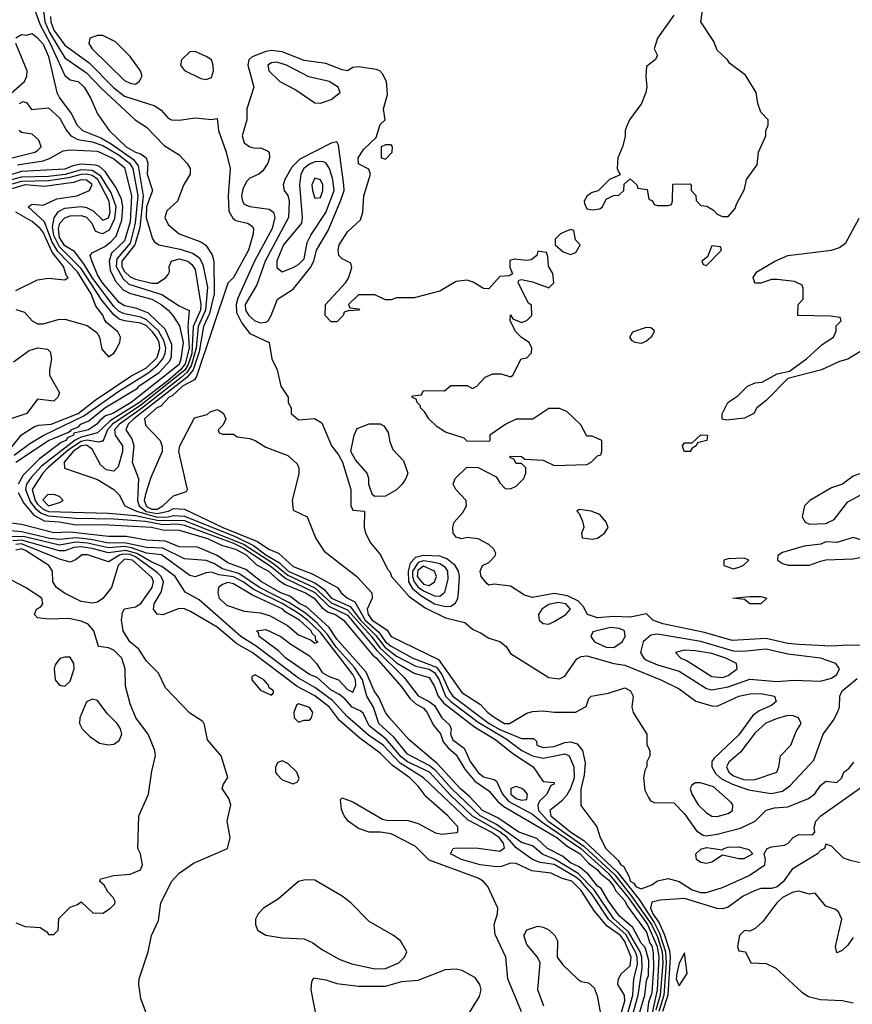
# Model space of a CAD drawing. Header units: inches. Extents: x 2380053 to 2584298, y 380219 to 546618.
# Tile 493 of 656: x 2492884 to 2495947, y 480997 to 484618. Entities that reach past the tile are written whole.
import ezdxf

# ---------------------------------------------------------------- set-up
doc = ezdxf.new("R2010")
doc.units = ezdxf.units.IN
doc.header["$MEASUREMENT"] = 0
doc.layers.add('C4498', color=7, linetype='Continuous')

msp = doc.modelspace()

# ---------------------------------------------------------------- linework, layer by layer
at = {"layer": 'C4498', "color": 2}
for points, elevation in [([(2492931.9, 484671.9), (2492958.8, 484598.8), (2492996.6, 484530), (2493050, 484412.4), (2493070, 484397.1), (2493098.8, 484390), (2493121.6, 484370), (2493144.9, 484330), (2493170, 484271.3), (2493213, 484210), (2493276, 484150), (2493310, 484130.3), (2493330, 484124.9), (2493349.2, 484109.2), (2493355.3, 484090), (2493353.4, 484050), (2493372.2, 483990), (2493350.2, 483930), (2493348.7, 483888.7), (2493372.1, 483812.1), (2493380.3, 483800.3), (2493396, 483790), (2493474.4, 483774.4), (2493519.1, 483759.1), (2493543.6, 483743.6), (2493557.6, 483717.6), (2493574.5, 483634.5), (2493567.4, 483550), (2493540.3, 483490), (2493533.5, 483410), (2493514.6, 483345.4), (2493499.2, 483320.8), (2493477.6, 483302.4), (2493332.5, 483187.5), (2493250.9, 483130), (2493232.7, 483110), (2493234.9, 483090), (2493261.8, 483050), (2493262.6, 483030), (2493246.6, 482973.4), (2493230, 482957), (2493202, 482962), (2493180.9, 482980.9), (2493150, 483038.3), (2493130, 483052.7), (2493110, 483050.3), (2493080.5, 483030), (2493048.1, 482990), (2493048.3, 482968.3), (2493170, 482927.3), (2493230.5, 482890.5), (2493250, 482871), (2493270.8, 482830), (2493313.4, 482810), (2493390, 482788.6), (2493430, 482789.4), (2493450, 482794.3), (2493490, 482792.3), (2493676.7, 482716.7), (2493744.3, 482684.3), (2493789.5, 482650), (2493840.2, 482620.2), (2493871, 482590), (2493970, 482546.5), (2494003, 482523), (2494031.1, 482490), (2494099.9, 482459.9), (2494137.8, 482410), (2494193.6, 482353.6), (2494226.6, 482310), (2494270, 482277.4), (2494340.9, 482240.9), (2494390, 482229.5), (2494410, 482217.2), (2494427.2, 482190), (2494450.7, 482130), (2494470.1, 482110), (2494570, 482034.6), (2494673.1, 481973.1), (2494731.5, 481930), (2494770, 481910.2), (2494810, 481901.5), (2494890, 481917.4), (2494904.9, 481910), (2494922.6, 481870), (2494923.2, 481830), (2494910.1, 481789.9), (2494895.7, 481764.3), (2494876.7, 481743.3), (2494834.6, 481710), (2494838.2, 481690), (2494911.2, 481630), (2494959.5, 481599.5), (2495083.3, 481483.3), (2495162.5, 481382.5), (2495217.6, 481297.6), (2495238, 481258), (2495260.2, 481190), (2495261.8, 481150), (2495253.8, 481030), (2495235.5, 480970)], 14), ([(2492971, 484650), (2492976.4, 484610), (2492993.6, 484570), (2493050, 484477.3), (2493130, 484422.4), (2493184.9, 484364.9), (2493308.9, 484248.9), (2493350, 484222), (2493415.5, 484155.5), (2493470, 484121), (2493498.8, 484090), (2493510.8, 484070), (2493510.6, 484049.4), (2493488.1, 484011.9), (2493464, 483950), (2493424.7, 483915.3), (2493418, 483890), (2493430, 483864.9), (2493470, 483830.8), (2493550, 483800.5), (2493568.8, 483788.8), (2493592.5, 483752.5), (2493598.3, 483730), (2493599.5, 483610), (2493582.2, 483537.8), (2493560.1, 483490), (2493544.2, 483395.8), (2493521.9, 483330), (2493498.3, 483301.7), (2493304.1, 483150), (2493282.6, 483130), (2493274.9, 483110), (2493296.5, 483076.5), (2493304.4, 483050), (2493298, 482990), (2493320.9, 482930), (2493317.9, 482850), (2493323.2, 482830), (2493349.2, 482809.2), (2493390, 482801.4), (2493431.5, 482810), (2493450, 482820.2), (2493490, 482818.2), (2493631.4, 482750), (2493758.8, 482698.8), (2493800.4, 482670), (2493836.1, 482656.1), (2493890, 482607.3), (2493959.8, 482579.8), (2494053.4, 482530), (2494066, 482510), (2494090.4, 482490), (2494117, 482477), (2494155.2, 482410), (2494205.3, 482365.3), (2494230, 482329.5), (2494250, 482313.6), (2494330.3, 482270), (2494416.7, 482236.7), (2494437.5, 482210), (2494463.6, 482150), (2494476.8, 482130), (2494611.2, 482030), (2494650, 482007.1), (2494730, 481974), (2494774, 481974), (2494784.7, 481964.7), (2494786, 481950), (2494810, 481941.3), (2494850, 481945.2), (2494890, 481960.2), (2494910, 481961.8), (2494934.3, 481954.3), (2494954.9, 481930), (2494964.6, 481884.6), (2494961, 481839), (2494947.8, 481787.7), (2494948.1, 481728.1), (2495006.8, 481650), (2495018.8, 481610), (2495040.7, 481570), (2495085.8, 481525.8), (2495094.8, 481510), (2495104.9, 481504.9), (2495126, 481466), (2495130, 481449.3), (2495142.7, 481442.7), (2495150, 481430.4), (2495170, 481421.6), (2495210, 481436.3), (2495230, 481450.5), (2495270, 481459.5), (2495310, 481448.4), (2495357.3, 481417.3), (2495388.3, 481408.3), (2495410, 481408.4), (2495470, 481426.2), (2495567.3, 481470), (2495625.6, 481510), (2495627.3, 481530), (2495622.7, 481550), (2495633.2, 481570), (2495650, 481576.5), (2495697.7, 481582.3), (2495711, 481589), (2495730, 481610.6), (2495750, 481621.6), (2495800.4, 481619.6), (2495809, 481630), (2495806.6, 481646.6), (2495813.3, 481670), (2495831.5, 481690), (2495994.6, 481805.4)], 18), ([(2495290, 484634), (2495230.8, 484550), (2495218, 484510), (2495230, 484486), (2495222, 484470), (2495190, 484446), (2495186.8, 484410), (2495190.8, 484370), (2495186.8, 484350), (2495171, 484310), (2495127.3, 484250), (2495118.8, 484230), (2495111.3, 484210), (2495111.3, 484188.7), (2495102, 484150), (2495084.7, 484110), (2495082, 484070), (2495092.7, 484047.3), (2495054, 484030), (2495012, 483988), (2494990, 483982), (2494972, 483970), (2494961, 483950), (2494962, 483942), (2494970, 483922), (2494990, 483918), (2495018, 483922), (2495028, 483930), (2495042, 483958), (2495068.7, 483971.3), (2495088, 483972), (2495106, 483990), (2495107.3, 484012.7), (2495130, 484032), (2495154, 484010), (2495158, 483998), (2495192.7, 483992.7), (2495198, 483958), (2495212, 483952), (2495218, 483938), (2495230, 483934), (2495270, 483934), (2495282, 483938), (2495286, 483950), (2495287.3, 484012.7), (2495350, 484014), (2495354, 484010), (2495354, 483990), (2495371.6, 483971.6), (2495372.7, 483952.7), (2495390, 483934), (2495411.6, 483931.6), (2495436.9, 483916.9), (2495450, 483902), (2495470, 483894), (2495490, 483894), (2495516.4, 483923.6), (2495520.4, 483939.6), (2495550, 483994), (2495558, 484030), (2495596.5, 484083.5), (2495602, 484130), (2495628.7, 484190), (2495628.7, 484210), (2495638, 484230), (2495638, 484250), (2495610, 484278), (2495599, 484310), (2495593.2, 484350), (2495553.6, 484413.6), (2495496.4, 484456.4), (2495488, 484470), (2495450, 484506), (2495438, 484538), (2495389.4, 484609.4), (2495395.3, 484650)], 26), ([(2492996.9, 484630), (2492998.7, 484610), (2493010, 484579), (2493050, 484523.6), (2493138.9, 484458.9), (2493228.5, 484368.5), (2493270, 484336.2), (2493380.5, 484300.5), (2493404.9, 484284.9), (2493430, 484256), (2493442, 484250), (2493470, 484247.7), (2493530, 484257.1), (2493589.2, 484250.8), (2493610, 484254), (2493614.8, 484210), (2493644, 484130), (2493658.4, 484070), (2493650.3, 483970), (2493653.5, 483913.5), (2493667.5, 483887.5), (2493678.8, 483878.8), (2493722, 483870), (2493738.8, 483858.8), (2493744, 483850), (2493743, 483830), (2493725.3, 483770), (2493670.5, 483670), (2493650, 483648.7), (2493534.3, 483305.7), (2493526.6, 483293.4), (2493483.2, 483270), (2493445.1, 483234.9), (2493434, 483230), (2493403.2, 483196.8), (2493387.9, 483190), (2493343.1, 483150), (2493347.1, 483127.1), (2493401, 483070), (2493407.7, 483047.7), (2493408, 483030), (2493366.3, 482933.7), (2493347, 482873), (2493342.1, 482850), (2493350, 482827.7), (2493370, 482817.6), (2493390, 482818), (2493410.4, 482829.6), (2493450, 482866.5), (2493497, 482883), (2493501.2, 482890), (2493469.3, 483030), (2493473.2, 483050), (2493526.6, 483153.4), (2493574, 483166), (2493584.7, 483175.3), (2493610, 483184.7), (2493619.8, 483179.8), (2493634, 483170), (2493642, 483150), (2493632.7, 483127.3), (2493614, 483110), (2493618, 483098), (2493630, 483094), (2493670, 483094), (2493683.6, 483083.6), (2493730, 483078), (2493750.7, 483070.7), (2493790, 483046), (2493870, 483014.8), (2493904.9, 482984.9), (2493910.8, 482970), (2493910.6, 482949.4), (2493886, 482850), (2493890, 482814), (2493942, 482790), (2493973.4, 482710), (2494003.4, 482663.4), (2494124, 482570), (2494178.8, 482510), (2494180.7, 482490), (2494162.2, 482450), (2494165.5, 482430), (2494180.2, 482410), (2494234.2, 482374.2), (2494250, 482349.1), (2494425, 482265), (2494510, 482143.1), (2494579.2, 482099.2), (2494606, 482070), (2494633, 482050), (2494667.3, 482030), (2494686, 482030), (2494750, 482067.7), (2494770, 482073.4), (2494810, 482076.3), (2494850, 482070.8), (2494928.4, 482071.6), (2494968.4, 482091.6), (2494978, 482122), (2494986, 482130), (2495050, 482141), (2495110, 482160.5), (2495130.8, 482150), (2495140.7, 482130), (2495136, 482090), (2495141, 482070), (2495191, 481990), (2495191.6, 481951.6), (2495202, 481930), (2495202, 481910), (2495191.3, 481888.7), (2495191.3, 481871.3), (2495183.5, 481856.5), (2495178.8, 481830), (2495184, 481784), (2495196.9, 481756.9), (2495204.7, 481744.7), (2495219.6, 481739.6), (2495290, 481737.3), (2495330, 481697.3), (2495374.2, 481634.2), (2495398.8, 481618.8), (2495410, 481616.4), (2495450, 481622), (2495535.8, 481644.2), (2495589.2, 481670), (2495630, 481710.7), (2495661, 481719), (2495710, 481723), (2495786.3, 481753.7), (2495809.3, 481770.7), (2495830, 481802), (2495850, 481818), (2495890, 481812), (2495908, 481830), (2495915.3, 481850), (2495934.8, 481865.2), (2495952.5, 481887.5)], 22), ([(2492869.5, 484550.5), (2492890, 484562.8), (2492910, 484561), (2492930, 484566.8), (2492950, 484550.5), (2492970, 484528.2), (2492990, 484482.8), (2493020.8, 484350), (2493030.3, 484330), (2493073.1, 484273.1), (2493094.9, 484230), (2493114.9, 484210), (2493182.8, 484182.8), (2493220.6, 484160.6), (2493303.1, 484103.1), (2493320.1, 484080.1), (2493338.4, 483970), (2493326.1, 483853.9), (2493307.1, 483790), (2493259.3, 483730), (2493260.1, 483710), (2493270, 483692.2), (2493290, 483672.3), (2493310, 483664.1), (2493370, 483648.4), (2493390.8, 483649.2), (2493421.2, 483670), (2493430, 483681), (2493434.5, 483690), (2493434, 483710), (2493442, 483730), (2493470, 483737.7), (2493502, 483730), (2493517.7, 483717.7), (2493530, 483699.1), (2493550.6, 483570), (2493549.5, 483550), (2493522.3, 483490), (2493516.6, 483390), (2493504, 483350), (2493491.6, 483328.4), (2493330, 483199.6), (2493225.9, 483130), (2493206.6, 483110), (2493190, 483066), (2493189.3, 483069.3), (2493175.6, 483064.4), (2493131.2, 483071.2), (2493110, 483066.3), (2493063.6, 483036.5), (2492987.8, 482970), (2492968.7, 482950), (2492929.6, 482890.4), (2492940.6, 482850), (2492950, 482835.8), (2492970, 482817.4), (2492990, 482809.2), (2493210, 482803.3), (2493310, 482794), (2493390, 482777.4), (2493490, 482776), (2493710, 482687.9), (2493817.9, 482617.9), (2493870, 482575.4), (2493970, 482528.8), (2494030, 482473.1), (2494090, 482447.2), (2494177.8, 482350), (2494208.3, 482308.3), (2494270, 482252.6), (2494334.5, 482214.5), (2494390, 482198.3), (2494410, 482165.5), (2494423.5, 482130), (2494444.6, 482104.6), (2494556.7, 482016.7), (2494635.6, 481970), (2494698.6, 481918.6), (2494772.7, 481870), (2494810, 481816), (2494850, 481812), (2494850, 481806), (2494838, 481802), (2494822.8, 481770), (2494796.2, 481743.8), (2494790.3, 481729.7), (2494792.9, 481710), (2494828.2, 481670), (2494959, 481579), (2495073.3, 481473.3), (2495135.1, 481395.1), (2495208.3, 481290), (2495230, 481245.2), (2495247.1, 481190), (2495249.4, 481149.4), (2495239.9, 481030), (2495224.3, 480975.7)], 10), ([(2492833, 484330), (2492901.3, 484390), (2492909.7, 484410), (2492911.6, 484430), (2492869.6, 484530)], 10), ([(2496030, 482315.8), (2495930, 482318), (2495870, 482314), (2495750, 482319.8), (2495710, 482323.9), (2495630, 482342.7), (2495504.9, 482335.1), (2495403.7, 482363.7), (2495250, 482395.8), (2495213.2, 482410), (2495190, 482433.2), (2495130, 482420.5), (2495070, 482422.7), (2495010, 482418), (2494973.2, 482430), (2494958.4, 482458.4), (2494939.1, 482479), (2494899.2, 482499.2), (2494850, 482507.1), (2494770, 482492.7), (2494741.5, 482501.5), (2494690, 482534), (2494630, 482542), (2494610, 482538), (2494603.1, 482543.1), (2494582, 482570), (2494578, 482590), (2494586, 482610), (2494610, 482622), (2494633.6, 482646.4), (2494635.3, 482655.3), (2494628, 482670), (2494610, 482688), (2494570, 482708.7), (2494530, 482714), (2494510, 482708), (2494490, 482715.3), (2494479, 482730), (2494477.2, 482750), (2494482.7, 482770), (2494514.6, 482805.4), (2494528, 482830), (2494526, 482850), (2494488, 482890), (2494478, 482910), (2494486, 482930), (2494528.4, 482971.6), (2494570, 482971), (2494636.9, 482936.9), (2494650, 482914), (2494670, 482894), (2494690, 482892), (2494710, 482902), (2494738, 482930), (2494746, 482950), (2494746, 482970), (2494730, 482986), (2494710, 482986), (2494702, 483002), (2494690, 483006), (2494687.3, 483012.7), (2494730, 483011.3), (2494742, 483002), (2494810, 482998), (2494850, 482978), (2494970, 482982), (2494986, 482990), (2495010, 483014), (2495022, 483018), (2495026, 483030), (2495026, 483070), (2494990, 483086), (2494970, 483086), (2494948.4, 483128.4), (2494896.4, 483176.4), (2494870, 483188), (2494830, 483188), (2494771.6, 483148.4), (2494710, 483149), (2494672, 483130), (2494614, 483090), (2494614, 483070), (2494610, 483066), (2494530, 483068), (2494519, 483079), (2494450, 483101.2), (2494420.2, 483120.2), (2494388.7, 483150), (2494374.6, 483174.6), (2494358, 483190), (2494358, 483198), (2494346, 483210), (2494342, 483222), (2494326, 483230), (2494330, 483234), (2494362, 483238), (2494370, 483254), (2494447.3, 483252.7), (2494470, 483272), (2494530, 483272), (2494550, 483262), (2494566, 483270), (2494596.4, 483303.6), (2494624.7, 483315.3), (2494655.3, 483315.3), (2494690, 483304.7), (2494698, 483310), (2494728.9, 483371.1), (2494750, 483374), (2494767.3, 483392.7), (2494768, 483410), (2494758, 483430), (2494730, 483448.7), (2494709.3, 483469.3), (2494688, 483510), (2494690, 483532), (2494698, 483518), (2494730, 483504.7), (2494750, 483512), (2494768, 483530), (2494767.3, 483567.3), (2494755.3, 483575.3), (2494718, 483650), (2494720.4, 483659.6), (2494730, 483662), (2494770, 483654), (2494830, 483631.3), (2494848.7, 483650), (2494844.7, 483684.7), (2494828.7, 483711.3), (2494827.3, 483747.3), (2494822, 483762), (2494790, 483766), (2494786, 483750), (2494765.2, 483734.8), (2494748, 483732), (2494703, 483737), (2494687.3, 483732.7), (2494687.5, 483707.5), (2494696.9, 483683.1), (2494684.7, 483675.3), (2494650, 483672.7), (2494610, 483628), (2494590, 483629), (2494552.1, 483652.1), (2494530, 483659.3), (2494490, 483655.1), (2494430, 483619), (2494334.6, 483594.6), (2494270, 483595.3), (2494250, 483588), (2494230, 483588), (2494190, 483606), (2494130, 483606), (2494094, 483570), (2494098, 483558), (2494130, 483554), (2494134, 483550), (2494092.7, 483547.3), (2494078, 483542), (2494074, 483530), (2494050, 483506), (2494030, 483506), (2494008, 483530), (2494008.7, 483570), (2494082, 483650), (2494093.2, 483666.8), (2494106, 483706), (2494102, 483722), (2494070, 483738), (2494058, 483750), (2494055.3, 483770), (2494059, 483790), (2494090, 483838), (2494138, 483882), (2494146, 483910), (2494149.6, 483970.4), (2494174, 484050), (2494168.4, 484068.4), (2494130, 484088), (2494129.4, 484110), (2494150, 484142), (2494195.3, 484184.7), (2494210, 484232), (2494228, 484250), (2494222, 484290), (2494237.2, 484342.8), (2494233.2, 484390), (2494218.9, 484418.9), (2494209.4, 484429.4), (2494194.8, 484434.8), (2494130, 484444), (2494110, 484442), (2494090.4, 484429.6), (2494070, 484432.7), (2494010, 484457.2), (2493930, 484468), (2493850, 484499.8), (2493810, 484503.8), (2493790, 484500.8), (2493738.6, 484481.4), (2493726.4, 484470), (2493723.1, 484450), (2493745.5, 484370), (2493719.3, 484290), (2493719.5, 484250), (2493702.6, 484190), (2493710, 484164.9), (2493730, 484150.5), (2493750, 484144.9), (2493770, 484146.8), (2493796, 484136), (2493802, 484130), (2493802.8, 484110), (2493796.3, 484090), (2493778.5, 484061.5), (2493764, 484050), (2493730, 484034.7), (2493717.8, 484022.2), (2493705, 483995), (2493699.6, 483970), (2493703.1, 483950), (2493710, 483939.3), (2493730, 483930.3), (2493801.4, 483921.4), (2493817.1, 483910), (2493822.6, 483890), (2493812.3, 483850), (2493748.3, 483730), (2493686.6, 483593.4), (2493679.8, 483570), (2493681, 483541), (2493701.2, 483501.2), (2493730, 483464), (2493802, 483430), (2493811, 483370), (2493831, 483330), (2493844.7, 483270), (2493871.3, 483230), (2493872, 483210), (2493882, 483190), (2493882, 483170), (2493910, 483146), (2493968.4, 483151.6), (2493995.3, 483135.3), (2494031.3, 483050), (2494057.3, 483017.3), (2494071.1, 482991.1), (2494102, 482890), (2494102, 482830), (2494110, 482814), (2494152, 482810), (2494151.3, 482750), (2494156, 482730), (2494174.4, 482694.4), (2494211, 482650), (2494236.9, 482596.9), (2494246.4, 482586.4), (2494251.3, 482570), (2494316.4, 482496.4), (2494375, 482455.1), (2494450, 482418), (2494521.1, 482401.1), (2494550, 482376), (2494582, 482362), (2494610, 482342.8), (2494650, 482331.3), (2494673.2, 482313.2), (2494690, 482287.3), (2494830, 482199), (2494870, 482194.3), (2494890, 482203.7), (2494933, 482267), (2494950, 482276.4), (2494970, 482278.7), (2495070, 482250.3), (2495110, 482244.4), (2495242.8, 482190), (2495310, 482156.4), (2495371.6, 482111.6), (2495430, 482094.9), (2495450, 482093.4), (2495529, 482130), (2495570, 482138.4), (2495610, 482140.4), (2495661, 482130), (2495667.3, 482110), (2495650, 482095.1), (2495604.4, 482075.6), (2495581.5, 482058.5), (2495530, 481987.8), (2495438.2, 481901.8), (2495430.3, 481890), (2495430.3, 481870), (2495444.7, 481844.7), (2495465.8, 481825.8), (2495506, 481806), (2495565.1, 481785.1), (2495648.4, 481771.5), (2495690, 481780.3), (2495718.5, 481801.5), (2495804.9, 481895.1), (2495839.6, 481990), (2495878, 482042), (2495893, 482070), (2495899.7, 482090), (2495900.7, 482130), (2495909.5, 482150), (2495965.2, 482194.8)], 26), ([(2492882.7, 484310), (2492896.8, 484316.8), (2492910, 484312), (2492927.7, 484287.7), (2492990, 484294), (2493030, 484256.4), (2493055.6, 484210), (2493072.2, 484190), (2493097.2, 484177.2), (2493150, 484168.2), (2493190, 484155), (2493250, 484119.3), (2493288.1, 484090), (2493300.7, 484070), (2493318.9, 483970), (2493309.1, 483870), (2493290, 483796.4), (2493241.6, 483738.4), (2493238.8, 483710), (2493264.4, 483664.4), (2493285.5, 483645.5), (2493407.2, 483607.2), (2493470, 483564.9), (2493507.9, 483547.9), (2493502.4, 483490), (2493507.2, 483410), (2493492.7, 483352.7), (2493475.9, 483330), (2493428.3, 483290), (2493324.7, 483210), (2493216.9, 483143.1), (2493170, 483098.9), (2493110, 483082.3), (2493088.4, 483071.6), (2492963.8, 482976.2), (2492925.5, 482934.5), (2492909.5, 482910), (2492904.7, 482890), (2492923.8, 482843.8), (2492941.1, 482821.1), (2492962.7, 482802.7), (2492990, 482792.6), (2493090, 482784), (2493230, 482782.3), (2493346.6, 482773.4), (2493410, 482761.8), (2493463.2, 482763.2), (2493490, 482759.2), (2493670, 482692.7), (2493710, 482673.6), (2493810, 482606.1), (2493862.9, 482562.9), (2493970, 482511.8), (2494021.6, 482461.6), (2494090, 482427.5), (2494197.8, 482297.8), (2494298.7, 482198.7), (2494350, 482131.1), (2494390.9, 482110.9), (2494410, 482096), (2494436.4, 482050), (2494465.1, 482025.1), (2494470.8, 482010), (2494468.3, 481990), (2494476.9, 481970), (2494518.8, 481938.8), (2494540.7, 481890), (2494570, 481849.2), (2494590, 481833.4), (2494630, 481823.6), (2494637.8, 481817.8), (2494660.1, 481770), (2494683.1, 481743.1), (2494770, 481696.1), (2494806.1, 481666.1), (2494948.2, 481570), (2495050, 481478.5), (2495122.4, 481390), (2495193.7, 481290), (2495229.2, 481210), (2495235.5, 481170), (2495229.6, 481050), (2495111.1, 480510)], 6), ([(2492851.9, 484108.1), (2492939.3, 484130), (2492950, 484136.4), (2492962.4, 484150), (2492954.2, 484174.2), (2492930, 484196.2), (2492890, 484202.9), (2492882, 484210)], 6), ([(2492876.1, 484083.9), (2492970, 484099), (2492993.2, 484106.8), (2493044, 484136), (2493070, 484139.5), (2493170, 484134.5), (2493230, 484106.5), (2493270, 484074.7), (2493295.5, 483970), (2493290, 483874), (2493270, 483804), (2493221.2, 483758.8), (2493213.5, 483730), (2493216.7, 483696.7), (2493236.6, 483656.6), (2493264.2, 483624.2), (2493291.4, 483611.4), (2493370.4, 483590), (2493404.9, 483570), (2493430.3, 483550), (2493446.7, 483530), (2493471.5, 483491.5), (2493485.3, 483430), (2493477.1, 483370), (2493470, 483349.1), (2493293.4, 483210), (2493226.4, 483170), (2493199.4, 483160.6), (2493177.1, 483142.9), (2493168.2, 483130), (2493137.1, 483110), (2493082.6, 483097.4), (2493081.3, 483090), (2493059.9, 483080.1), (2493053.2, 483070), (2493036.6, 483063.4), (2492956.6, 483003.4), (2492897.2, 482942.8), (2492878.2, 482910)], 2), ([(2492870, 482990.2), (2492989.7, 483070), (2493060.5, 483099.5), (2493073.2, 483106.8), (2493072.3, 483110), (2493099.7, 483120.3), (2493108.3, 483130), (2493137.8, 483142.2), (2493196.9, 483190), (2493317.3, 483262.7), (2493321.7, 483270), (2493398.8, 483321.2), (2493436.8, 483363.2), (2493442.6, 483377.4), (2493443.3, 483423.3), (2493419.5, 483479.5), (2493358.3, 483538.3), (2493315, 483555.1), (2493270, 483565.3), (2493250, 483577.7), (2493188.5, 483650), (2493170, 483679.6), (2493149.6, 483730.4), (2493143.6, 483750), (2493150, 483760.7), (2493196.6, 483783.4), (2493219.4, 483800.6), (2493238.2, 483821.9), (2493260, 483880), (2493263.2, 483930), (2493258, 483958), (2493239, 483999), (2493198.9, 484058.9), (2493177.3, 484077.3), (2493163.2, 484083.2), (2493110, 484086.5), (2493079.3, 484080.7), (2493050, 484068.4), (2492890, 484059.3), (2492850, 484047)], 2), ([(2492863.8, 483016.2), (2492921, 483059), (2492970, 483088.8), (2493119.5, 483160.5), (2493248.9, 483251.1), (2493359.3, 483320.7), (2493392, 483348), (2493410.5, 483370), (2493419.6, 483390), (2493421.7, 483410), (2493415.5, 483435.5), (2493394, 483474), (2493350, 483514.5), (2493330, 483524.1), (2493270, 483535.5), (2493250, 483544.7), (2493230, 483562.7), (2493149.9, 483670), (2493120.4, 483720.4), (2493085.1, 483765.1), (2493050, 483786), (2493030, 483816.9), (2493026.5, 483850), (2493031.9, 483870), (2493050, 483889.1), (2493070, 483896), (2493110, 483897.5), (2493130, 483892.1), (2493148.9, 483870), (2493161.6, 483841.6), (2493174.7, 483834.7), (2493190, 483831.3), (2493214.7, 483845.3), (2493234, 483886), (2493238.6, 483930), (2493220.9, 483980.9), (2493182.1, 484042.1), (2493150, 484063.5), (2493110, 484065.4), (2493051, 484049), (2492990, 484041.2), (2492890, 484038.2), (2492830, 484022.2)], 6), ([(2492850, 483041.1), (2492890, 483090.8), (2492938.9, 483121.1), (2492953.6, 483126.4), (2492999.3, 483130), (2493098.7, 483170), (2493161.7, 483218.3), (2493293.2, 483306.8), (2493350, 483337), (2493390, 483375.2), (2493399.9, 483410), (2493396.4, 483430), (2493390, 483446.9), (2493372.4, 483470), (2493350, 483491.6), (2493330, 483501.2), (2493270, 483509.8), (2493250, 483516.8), (2493230, 483532.2), (2493185.9, 483585.9), (2493110, 483703.2), (2493030, 483782.6), (2493010, 483823.5), (2493004.6, 483855.4), (2493011, 483889), (2493027.1, 483912.9), (2493050, 483924.1), (2493110, 483931.1), (2493130, 483927), (2493154.8, 483914.8), (2493190, 483880.3), (2493210, 483888.9), (2493216.4, 483910), (2493213.6, 483950), (2493170.9, 484030), (2493150, 484044.8), (2493130, 484049.9), (2493110, 484048.9), (2493064, 484036), (2492990, 484024.6), (2492890, 484023), (2492832.7, 484007.3)], 10), ([(2492870, 483552.2), (2492901.6, 483541.6), (2492930, 483510.8), (2492950, 483499.1), (2492970, 483499.1), (2493025.4, 483514.6), (2493050, 483516.3), (2493132.7, 483492.7), (2493167.9, 483467.9), (2493177.3, 483450), (2493185.5, 483405.5), (2493210, 483378), (2493230, 483391), (2493238, 483402), (2493252.3, 483430), (2493255.1, 483450), (2493244.5, 483470), (2493203.8, 483503.8), (2493195.6, 483515.6), (2493190, 483531.6), (2493163.8, 483563.8), (2493147.4, 483610), (2493097, 483690), (2493024.7, 483764.7), (2493002.4, 483802.4), (2492974.9, 483874.9), (2492915.1, 483930), (2492930, 483938.7), (2492970, 483935.6), (2493020.9, 483959.1), (2493094, 483970), (2493141.2, 483990), (2493150, 484011.3), (2493130, 484027.3), (2493110, 484028.2), (2493081.3, 484018.7), (2492975.4, 484004.6), (2492904, 484010), (2492850, 483994.4)], 14), ([(2492870, 483621.3), (2492950, 483660.5), (2492990, 483667.7), (2493050, 483661), (2493062, 483670), (2493056, 483676), (2493044.7, 483710), (2493003.2, 483763.2), (2492970, 483836.4), (2492959.4, 483850), (2492930, 483876), (2492869.6, 483910)], 18), ([(2496050, 483442), (2495930.6, 483369.4), (2495899.8, 483360.2), (2495834, 483330), (2495710, 483298), (2495630, 483217.2), (2495596, 483190), (2495584.7, 483170), (2495550, 483152.7), (2495484.7, 483144.7), (2495468.7, 483148.7), (2495468.4, 483168.4), (2495489.5, 483210.5), (2495526, 483234), (2495562, 483270), (2495590, 483282.8), (2495615.5, 483284.5), (2495670, 483314.8), (2495715.3, 483324.7), (2495778, 483370), (2495836.4, 483423.6), (2495878, 483450), (2495887.3, 483472.7), (2495888, 483492), (2495906, 483510), (2495902, 483522), (2495867.3, 483527.3), (2495746, 483530), (2495748, 483570), (2495766, 483590), (2495766, 483630), (2495762, 483642), (2495734.6, 483654.6), (2495670, 483662), (2495650, 483662), (2495610.9, 483649.1), (2495588.7, 483648.7), (2495582, 483670), (2495595.3, 483690), (2495662, 483730), (2495710, 483750.6), (2495870, 483770.7), (2495899.5, 483780.5), (2495922.7, 483797.3), (2495972.5, 483887.5)], 22), ([(2492861, 483359), (2492919.1, 483400.9), (2492950.4, 483410.4), (2492986, 483406), (2492996.1, 483396.1), (2493000.4, 483370), (2492993, 483330), (2492994, 483310), (2493030, 483246), (2493024.7, 483230), (2493010, 483215.3), (2492950, 483222), (2492910.5, 483169.5), (2492851.3, 483150)], 10), ([(2492878.7, 482878.7), (2492899.2, 482839.2), (2492935.8, 482795.8), (2492974.4, 482774.4), (2493030, 482771.2), (2493090, 482760.2), (2493190, 482761.4), (2493368.3, 482751.7), (2493410, 482741.8), (2493470, 482740.2), (2493574.4, 482710), (2493625.8, 482685.8), (2493678.3, 482670), (2493716.9, 482650), (2493754.3, 482614.3), (2493798.9, 482590), (2493836.1, 482556.1), (2493861.1, 482541.1), (2493935.3, 482510), (2493966.7, 482490), (2493996, 482456), (2494018.4, 482438.4), (2494045.5, 482430), (2494075.5, 482410), (2494181.8, 482281.8), (2494196.5, 482270), (2494290, 482162.6), (2494320.4, 482120.4), (2494341.3, 482101.3), (2494370, 482085.3), (2494383.1, 482070), (2494404.8, 482024.8), (2494431.4, 481991.4), (2494441.8, 481961.9), (2494459.6, 481939.6), (2494490, 481914.3), (2494521.7, 481861.7), (2494558, 481818), (2494610, 481782), (2494642.7, 481742.7), (2494664.6, 481724.6), (2494859.6, 481610), (2494898.4, 481578.4), (2494946, 481550), (2494976, 481516), (2495010, 481492), (2495018.9, 481478.9), (2495050, 481454.4), (2495070, 481430.2), (2495075.8, 481415.8), (2495110, 481378), (2495119, 481359), (2495190, 481262), (2495201.5, 481221.5), (2495210, 481212), (2495214.4, 481185.6), (2495215.9, 481130), (2495210, 481039.3), (2495197, 481003), (2495190, 480943.7)], 2), ([(2495146.6, 480906.6), (2495183.2, 481030), (2495190, 481084.7), (2495196.6, 481103.4), (2495198.2, 481158.2), (2495185.3, 481205.3), (2495170, 481222.3), (2495139.8, 481279.8), (2495090, 481320.9), (2495050, 481376.3), (2495023.1, 481423.1), (2495010, 481431.3), (2494975.7, 481475.7), (2494942, 481502), (2494910, 481516.8), (2494881.3, 481541.3), (2494825.7, 481570), (2494786.4, 481606.4), (2494719.6, 481630), (2494642.5, 481682.5), (2494586.6, 481710), (2494540.2, 481760.2), (2494504.2, 481790), (2494421.3, 481881.3), (2494316.2, 481970), (2494244.2, 482050), (2494230, 482069.5), (2494205.7, 482125.7), (2494187.9, 482150), (2494158.4, 482218.4), (2494050, 482339.2), (2494023, 482383), (2493939, 482459), (2493915.1, 482470), (2493877.8, 482497.8), (2493845.1, 482510), (2493774, 482550), (2493715.7, 482595.7), (2493650, 482620.4), (2493610, 482647.7), (2493537.6, 482677.6), (2493470, 482679.2), (2493420.5, 482700.5), (2493350, 482703.7), (2493277, 482717), (2493210, 482717.6), (2493070, 482732.6), (2493010, 482731.2), (2492890, 482760.8), (2492825.2, 482770)], 2), ([(2495119.7, 480890), (2495159.2, 481030), (2495173.4, 481130), (2495172.4, 481170), (2495166, 481190), (2495124, 481264), (2495070, 481310.6), (2494997.5, 481417.5), (2494938.3, 481478.3), (2494851.1, 481531.1), (2494808.3, 481548.3), (2494770, 481580.2), (2494730, 481592.2), (2494638.4, 481658.4), (2494578.2, 481690), (2494471.9, 481790), (2494414.9, 481854.9), (2494390, 481874.9), (2494310, 481917.2), (2494259.8, 481979.8), (2494205.3, 482030), (2494185.5, 482090), (2494160.7, 482130), (2494145.4, 482190), (2494115.7, 482235.7), (2494049.1, 482309.1), (2494016.2, 482356.2), (2493978, 482398), (2493935, 482435.1), (2493874.3, 482474.3), (2493765.5, 482530), (2493690, 482580.9), (2493630, 482598.6), (2493598.1, 482618.1), (2493570, 482628.9), (2493490, 482634.6), (2493410, 482674.2), (2493350, 482676.9), (2493270, 482694.2), (2493210, 482692.5), (2493146.2, 482706.2), (2493092, 482712), (2493030, 482706.3), (2492995.1, 482710), (2492890, 482734.6), (2492850, 482737.5)], 6), ([(2495100.6, 480890), (2495139.7, 481030), (2495143.2, 481090), (2495156.5, 481143.5), (2495155.6, 481170), (2495150, 481186.2), (2495113.6, 481253.6), (2495049.6, 481309.6), (2494990, 481400.2), (2494948.1, 481450), (2494930, 481464.9), (2494850, 481510.4), (2494798.6, 481518.6), (2494769.9, 481529.9), (2494710, 481572.5), (2494676.7, 481610), (2494650.8, 481630.8), (2494549.2, 481689.2), (2494467.7, 481767.7), (2494391.3, 481850), (2494310, 481888.8), (2494286.7, 481906.7), (2494232, 481972), (2494170, 482021.5), (2494147.1, 482067.1), (2494136.4, 482076.4), (2494107, 482090), (2494079.8, 482119.8), (2494057.8, 482137.8), (2494030, 482151.6), (2493978.5, 482198.5), (2493950, 482209.8), (2493863.5, 482270), (2493836.3, 482296.3), (2493765.1, 482350), (2493762.7, 482362.7), (2493755.3, 482370), (2493790, 482375.3), (2493844.9, 482350), (2493881.2, 482321.2), (2493950, 482278), (2493976, 482250), (2493997, 482217), (2494021.8, 482201.8), (2494056.3, 482190), (2494090, 482154), (2494110, 482144.9), (2494121.1, 482170), (2494118.9, 482190), (2494109.7, 482210), (2493990, 482363.6), (2493942.1, 482410), (2493912.3, 482432.3), (2493850, 482470.8), (2493743.2, 482523.2), (2493706.3, 482550), (2493670, 482568.8), (2493616.4, 482576.4), (2493590, 482585.7), (2493570, 482584), (2493530, 482568.5), (2493510, 482574.2), (2493405.2, 482650), (2493350, 482655.9), (2493295.4, 482675.4), (2493270, 482679.8), (2493210, 482675.3), (2493133.1, 482693.1), (2493090, 482696.2), (2493030, 482685.9), (2492897.4, 482717.4), (2492830, 482716.5)], 10), ([(2495090, 480942.8), (2495110.6, 481010), (2495109.5, 481030), (2495084.5, 481070), (2495086.6, 481090), (2495098, 481110), (2495130, 481138), (2495133.6, 481170), (2495110, 481228.2), (2495094.7, 481250), (2495044.6, 481284.6), (2494998.9, 481338.9), (2494950, 481415.1), (2494915.4, 481450), (2494880, 481460), (2494839.3, 481479.3), (2494768.1, 481488.1), (2494710, 481514.3), (2494690, 481515.6), (2494656, 481504), (2494637.4, 481502.6), (2494578, 481510), (2494509.2, 481530), (2494469.3, 481550), (2494479, 481570), (2494490, 481572.7), (2494570, 481571.5), (2494650, 481559.5), (2494667.2, 481572.8), (2494663.9, 481590), (2494647.2, 481610), (2494618, 481630), (2494533.8, 481673.8), (2494369.7, 481830), (2494283.9, 481883.9), (2494220.7, 481950), (2494167.1, 481987.1), (2494090, 482053.8), (2494034.6, 482114.6), (2493970, 482161.7), (2493910, 482196.8), (2493754.3, 482314.3), (2493697.7, 482350), (2493543.8, 482483.8), (2493492.8, 482512.8), (2493456.3, 482570), (2493406.6, 482606.6), (2493370, 482622.4), (2493314.9, 482654.9), (2493274, 482666), (2493210, 482656.7), (2493150, 482673.5), (2493110, 482679.5), (2493083, 482677), (2493050, 482664), (2493030, 482664.3), (2492890, 482704.2), (2492858.8, 482701.2)], 14), ([(2494730, 480968.7), (2494679.3, 481090), (2494672.3, 481170), (2494633.4, 481253.4), (2494629.4, 481290), (2494641.6, 481330), (2494642.9, 481350), (2494606, 481430), (2494589.4, 481450), (2494570, 481461.3), (2494390, 481526.9), (2494338.5, 481578.5), (2494250, 481623.6), (2494210, 481629.6), (2494170, 481629.6), (2494130, 481643.6), (2494092, 481670), (2494077.6, 481690), (2494067.2, 481712.8), (2494064, 481750), (2494070, 481756), (2494110, 481741.6), (2494218.3, 481678.3), (2494234, 481674), (2494313.3, 481673.3), (2494350, 481662), (2494413.1, 481626.9), (2494436.9, 481623.1), (2494491.2, 481628.8), (2494495.3, 481630), (2494496, 481650), (2494459.5, 481690), (2494379.3, 481759.3), (2494350, 481798.9), (2494319.7, 481830), (2494255.4, 481875.4), (2494210, 481920.4), (2494135.3, 481975.3), (2494060.9, 482040.9), (2494023.1, 482090), (2493970, 482131.4), (2493905.1, 482165.1), (2493739.1, 482290), (2493682.9, 482322.9), (2493610, 482384.1), (2493510, 482442.6), (2493490, 482451), (2493470, 482452.4), (2493410, 482429.6), (2493390, 482432), (2493375.6, 482450), (2493379.1, 482470), (2493405.2, 482514.8), (2493413.1, 482550), (2493404.8, 482570), (2493390, 482584.8), (2493310, 482642), (2493290, 482651.2), (2493267.4, 482652.6), (2493251.3, 482648.7), (2493210, 482624), (2493133.2, 482650), (2493114, 482650), (2493089, 482631), (2493070, 482622.9), (2493030, 482634), (2492890, 482689.9), (2492870, 482687.9)], 18), ([(2493347.7, 480967.7), (2493330, 481018), (2493322, 481070), (2493322.9, 481090), (2493356.9, 481190), (2493369.4, 481250), (2493395.1, 481304.9), (2493403.7, 481370), (2493443.6, 481450), (2493470, 481479.1), (2493523.5, 481516.5), (2493648, 481570), (2493658, 481610), (2493647, 481670), (2493660.9, 481730), (2493653.8, 481753.8), (2493629.2, 481790), (2493633.6, 481806.4), (2493649, 481831), (2493625.2, 481910), (2493575.3, 481970), (2493564, 482024), (2493557.2, 482037.2), (2493510, 482067), (2493420.1, 482160.1), (2493395.1, 482215.1), (2493350, 482259.3), (2493322.3, 482302.3), (2493289.5, 482330), (2493264.2, 482370), (2493258.4, 482410), (2493262, 482438), (2493270, 482450.8), (2493310, 482458), (2493330, 482470.6), (2493370.8, 482530), (2493376.1, 482550), (2493370, 482566.6), (2493299.3, 482630), (2493270, 482634.4), (2493245.8, 482610), (2493221.7, 482530), (2493190.3, 482489.7), (2493170, 482476.2), (2493150, 482471.8), (2493110, 482478.4), (2493048.4, 482508.5), (2493019.3, 482530), (2493006, 482550), (2493005.1, 482590), (2492991.5, 482610), (2492905.2, 482665.2), (2492890, 482671.3), (2492870, 482667.4)], 22), ([(2492870, 481296), (2492903.5, 481283.5), (2492959.6, 481279.6), (2492983.6, 481263.6), (2492990, 481254), (2493010, 481254), (2493026, 481270), (2493027.3, 481312.7), (2493070, 481354), (2493096.4, 481363.6), (2493110, 481374), (2493152.7, 481332.7), (2493190, 481332), (2493218, 481350), (2493233.6, 481366.4), (2493234.6, 481374.6), (2493228, 481390), (2493208, 481410), (2493194.6, 481434.6), (2493178, 481450), (2493182, 481458), (2493230, 481470.8), (2493290, 481476), (2493328.4, 481491.6), (2493335.3, 481510), (2493328, 481550), (2493318, 481570), (2493322, 481690), (2493357.2, 481770), (2493370, 481854), (2493384, 481910), (2493381.2, 481930), (2493357, 481990), (2493311.6, 482050), (2493290, 482102), (2493272.7, 482167.3), (2493271.8, 482230), (2493259.6, 482270), (2493230, 482298.7), (2493210, 482307.6), (2493173.2, 482313.2), (2493156.9, 482370), (2493135.3, 482395.3), (2493110, 482406.3), (2493064.1, 482415.9), (2492990, 482413.2), (2492950, 482418), (2492938, 482430), (2492946, 482450), (2492961.2, 482458.8), (2492969, 482470), (2492965.2, 482490), (2492905.2, 482530), (2492830, 482569.4)], 26), ([(2496010, 481509.3), (2495944.5, 481524.5), (2495914.8, 481534.8), (2495870, 481578), (2495850, 481586), (2495844.7, 481570), (2495830, 481562.7), (2495819.1, 481550), (2495726.3, 481493.7), (2495693.2, 481446.8), (2495670, 481428.3), (2495650, 481422.9), (2495610, 481423), (2495590, 481415.1), (2495545.9, 481394.1), (2495490, 481354.4), (2495470, 481348.4), (2495450, 481349.7), (2495330, 481386.3), (2495240.6, 481379.4), (2495210, 481372), (2495204.4, 481350), (2495212.8, 481330), (2495236.6, 481296.6), (2495254.9, 481254.9), (2495274.6, 481194.6), (2495277.1, 481170), (2495268.9, 481030), (2495248.2, 480970)], 18), ([(2495950, 481242), (2495930, 481214), (2495910, 481195.3), (2495890, 481186), (2495885.2, 481210), (2495909, 481310), (2495896.5, 481336.5), (2495885.2, 481345.2), (2495850, 481358), (2495810, 481406), (2495790, 481402), (2495750, 481412.7), (2495729.2, 481409.2), (2495690.6, 481390), (2495668.7, 481370), (2495618, 481302), (2495590, 481275.3), (2495570, 481266), (2495550, 481268), (2495532, 481250), (2495524.7, 481210), (2495530, 481194), (2495554, 481190), (2495574, 481150), (2495630, 481147.3), (2495666, 481130), (2495761.1, 481041.1), (2495785.8, 481025.8), (2495830, 481014), (2495910, 481011.3), (2495950, 481002)], 22), ([(2494812, 480990), (2494789.6, 481050), (2494799, 481150), (2494789, 481170), (2494750, 481217.2), (2494738, 481250), (2494749.6, 481270.4), (2494790, 481283.8), (2494810, 481280.5), (2494830, 481270.6), (2494853, 481250), (2494863, 481230), (2494861, 481170), (2494882, 481142), (2494936, 481090), (2494950, 481080.7), (2494975.9, 481075.9), (2494997.5, 481057.5), (2495008.2, 481028.2), (2495038, 480870)], 14), ([(2493976, 480950), (2493956, 481050), (2493959, 481081), (2493966.3, 481093.7), (2494010, 481087.3), (2494050, 481073.4), (2494130, 481063), (2494230, 481063.8), (2494290, 481080.4), (2494350, 481085.5), (2494450, 481124.9), (2494490, 481127.7), (2494510, 481123), (2494556.5, 481096.5), (2494574.9, 481070), (2494580.4, 481050), (2494574.3, 481025.7), (2494530, 480954)], 18)]:
    msp.add_lwpolyline(points, dxfattribs=dict(at, elevation=elevation))
for points, elevation in [([(2493190, 484559), (2493170, 484559), (2493142, 484550), (2493138.8, 484530), (2493150.8, 484510), (2493270, 484394), (2493290, 484384), (2493310, 484380.7), (2493324, 484390), (2493334, 484410), (2493328.7, 484430), (2493290, 484482), (2493256.5, 484516.5), (2493236, 484536)], 26), ([(2493530, 484500.9), (2493510, 484499.3), (2493478.8, 484470), (2493476, 484450), (2493490.7, 484430.7), (2493550, 484402), (2493570, 484398), (2493590, 484404.7), (2493597.2, 484430), (2493596, 484450), (2493589, 484470), (2493570, 484482.7)], 26), ([(2493830, 484462), (2493810, 484459.6), (2493796.3, 484450), (2493800.5, 484430), (2493840.7, 484390), (2493899.4, 484359.4), (2493970, 484312.4), (2493990, 484310.4), (2494030, 484324.4), (2494062.7, 484350), (2494055.1, 484370), (2494022.7, 484390), (2493947.6, 484407.6), (2493866, 484450)], 30), ([(2494050, 484168.7), (2494030, 484163.7), (2493914.8, 484105.2), (2493885.1, 484074.9), (2493859.1, 484030), (2493853.4, 484010), (2493856.3, 483990), (2493870, 483970.8), (2493875.6, 483950), (2493872.8, 483890), (2493786.4, 483730), (2493756.9, 483643.1), (2493712.9, 483570), (2493714.3, 483550), (2493726.7, 483530), (2493748.8, 483510), (2493770, 483502.4), (2493790, 483504.9), (2493798.4, 483510), (2493809.6, 483530), (2493832.7, 483590), (2493890, 483626.4), (2493953.8, 483706.2), (2493966.2, 483730), (2493976.4, 483770), (2494018.2, 483841.9), (2494065.7, 483954.3), (2494077.2, 483990), (2494076.8, 484010), (2494056.2, 484156.2)], 30), ([(2494250, 484158), (2494230, 484158), (2494214, 484150), (2494214, 484110), (2494230, 484104.7), (2494254, 484130), (2494255.3, 484150)], 26), ([(2493996.5, 484096.5), (2493970, 484094.4), (2493950, 484086.4), (2493929.1, 484070), (2493918.6, 484050), (2493913.2, 484010), (2493923.6, 483890), (2493920.3, 483870), (2493854.3, 483790), (2493830.4, 483730.4), (2493830, 483706), (2493850, 483690.5), (2493890, 483706), (2493910, 483717.4), (2493930, 483738), (2493942, 483798), (2493954.9, 483825.1), (2494010, 483908.7), (2494040.2, 483990), (2494035.9, 484030), (2494023.5, 484070), (2494010.7, 484090.7)], 34), ([(2493970, 484035.1), (2493958.4, 484010), (2493961.3, 483990), (2493970, 483961), (2493990, 483964), (2493999.7, 483990), (2493999.7, 484010), (2493990, 484029.3)], 38), ([(2494910, 483846), (2494890, 483838), (2494874, 483830), (2494854, 483810), (2494854, 483790), (2494883.6, 483763.6), (2494910, 483754), (2494930, 483762), (2494946, 483790), (2494928.4, 483808.4), (2494922, 483842)], 26), ([(2495430, 483786), (2495414, 483746), (2495394, 483730), (2495398, 483718), (2495410, 483714), (2495466, 483770), (2495462, 483782)], 26), ([(2495170, 483427.3), (2495148, 483430), (2495137.2, 483437.2), (2495129, 483450), (2495139, 483470), (2495190, 483486.8), (2495205.4, 483485.4), (2495216.9, 483476.9), (2495218, 483470), (2495206.8, 483450), (2495190, 483436)], 22), ([(2494190, 482864), (2494182, 482870), (2494168.9, 482908.9), (2494168.7, 482930), (2494162, 482950), (2494119, 482999), (2494102, 483030), (2494114, 483090), (2494125.2, 483114.8), (2494170, 483131.3), (2494210, 483131.3), (2494223.6, 483123.6), (2494239.6, 483099.6), (2494245.4, 483065.4), (2494256.9, 483036.9), (2494295.3, 482995.3), (2494311.3, 482950), (2494304.7, 482930), (2494290.7, 482909.3), (2494270, 482888.7), (2494230, 482865.2)], 26), ([(2495350, 483029.2), (2495328, 483030), (2495322, 483050), (2495330, 483062), (2495358, 483062), (2495390, 483091.3), (2495414, 483090), (2495412, 483070), (2495378, 483062), (2495372, 483050), (2495358, 483042)], 22), ([(2495990, 482954), (2495950, 482939), (2495910.9, 482909.1), (2495870, 482896), (2495791.3, 482850), (2495771, 482830), (2495762, 482790), (2495774, 482770), (2495790, 482762), (2495850, 482764.7), (2495880.2, 482779.8), (2495930, 482844.7), (2495978, 482870), (2496002, 482890), (2496014, 482910), (2496014, 482930), (2495998, 482950)], 26), ([(2493010, 482871.8), (2492986, 482870), (2492968.5, 482851.5), (2492990, 482830.5), (2493030, 482842), (2493044, 482850), (2493030, 482864)], 14), ([(2494943.6, 482816.4), (2494934, 482810), (2494942, 482802), (2494954, 482774), (2494958.8, 482750), (2494951.3, 482730), (2494952.7, 482712.7), (2494990, 482706.8), (2495010, 482711), (2495035.3, 482730), (2495048.7, 482750), (2495042, 482770), (2495018, 482798), (2494986, 482810)], 26), ([(2495950, 482713.2), (2495890, 482695.3), (2495850, 482698), (2495831.1, 482688.9), (2495770, 482682), (2495690, 482658), (2495672.7, 482647.3), (2495672, 482630), (2495690, 482618), (2495711.6, 482611.6), (2495790, 482611.3), (2495830, 482626), (2495850, 482631.3), (2495950, 482634.8), (2496010, 482646.8), (2496038, 482670), (2496026, 482690)], 26), ([(2494370, 482647.8), (2494340.3, 482639.7), (2494320.9, 482619.1), (2494312.5, 482590), (2494314.7, 482550), (2494327.5, 482527.5), (2494359.9, 482499.9), (2494410, 482470.1), (2494450, 482459.3), (2494470, 482460.8), (2494487.6, 482472.4), (2494495.8, 482490), (2494498.3, 482510), (2494502.4, 482570), (2494498.2, 482590), (2494485.6, 482610), (2494455.4, 482635.4), (2494430, 482644.3)], 30), ([(2494370, 482627.1), (2494350, 482621), (2494328.9, 482590), (2494328.8, 482570), (2494335.2, 482550), (2494350, 482531.4), (2494370, 482517.2), (2494410, 482499), (2494430, 482497.7), (2494447.6, 482512.4), (2494459.6, 482560.4), (2494458.4, 482590), (2494450, 482603.5), (2494430, 482617.2), (2494403, 482623)], 34), ([(2495550, 482638), (2495490, 482635.3), (2495474, 482630), (2495474, 482610), (2495510, 482598), (2495530, 482604.7), (2495546, 482610), (2495566, 482630)], 26), ([(2494370, 482607.8), (2494348, 482592), (2494346.5, 482570), (2494370, 482542.1), (2494390, 482537.6), (2494409.7, 482550), (2494416.8, 482570), (2494409.7, 482590)], 38), ([(2493650, 482548.5), (2493630, 482541.1), (2493615.8, 482530), (2493612.4, 482510), (2493618, 482490), (2493645.3, 482465.2), (2493710, 482442.6), (2493770, 482437), (2493805, 482424.9), (2493869.3, 482389.3), (2493910, 482355.3), (2493956.4, 482336.4), (2493970, 482325.5), (2493982, 482330), (2493973.1, 482333.1), (2493971.8, 482350), (2493960, 482360), (2493956.2, 482370), (2493913.5, 482410), (2493860, 482440), (2493851.6, 482450), (2493740.9, 482500.9), (2493670, 482543.5)], 14), ([(2494865.3, 482474.7), (2494830, 482466.8), (2494804.9, 482450), (2494792.8, 482430), (2494794.9, 482410), (2494810, 482397.7), (2494830, 482395.2), (2494850, 482404.2), (2494893, 482430), (2494910.6, 482449.4), (2494892.8, 482470)], 30), ([(2495570, 482469), (2495550, 482486), (2495508, 482490), (2495570, 482496), (2495610, 482496), (2495632, 482490), (2495610, 482469)], 22), ([(2495057.8, 482382.2), (2494993, 482367), (2494984.9, 482350), (2494999.1, 482330), (2495041, 482310), (2495070, 482308.9), (2495099.7, 482330), (2495111.1, 482350), (2495109.5, 482370), (2495090, 482379.2)], 30), ([(2495230, 482358.4), (2495206.2, 482353.8), (2495177.8, 482330), (2495167.8, 482290), (2495179.5, 482270), (2495190, 482262.7), (2495230, 482245.8), (2495310, 482221.5), (2495410, 482158.3), (2495430, 482153.8), (2495490, 482164.5), (2495570, 482192.6), (2495670, 482183.5), (2495730.9, 482189.1), (2495830, 482184.9), (2495870, 482195.8), (2495889.5, 482210), (2495899.5, 482230), (2495886.6, 482250), (2495830, 482269.8), (2495710, 482284.6), (2495630, 482302.5), (2495545.7, 482294.3), (2495510, 482295.7), (2495390, 482330.7)], 30), ([(2495330, 482299.6), (2495296, 482290), (2495316, 482270), (2495339.9, 482259.9), (2495430, 482202.3), (2495470, 482199.1), (2495490, 482205.5), (2495522.9, 482230), (2495522, 482242), (2495520.9, 482250), (2495482, 482270), (2495430, 482286.4), (2495370, 482296.4)], 34), ([(2493050, 482274), (2493031.1, 482268.9), (2493014.8, 482245.2), (2493010.8, 482230), (2493014.8, 482190), (2493030, 482171), (2493050, 482166.8), (2493070, 482184.7), (2493083.7, 482230), (2493082.7, 482250), (2493070, 482273.2)], 30), ([(2493750, 482208), (2493738, 482202), (2493738, 482190), (2493770, 482152), (2493810, 482134), (2493818, 482142), (2493818, 482150), (2493801.2, 482161.2), (2493799, 482170), (2493782, 482190)], 22), ([(2493150, 482119), (2493130, 482109), (2493104.9, 482050), (2493104.4, 482030), (2493113.4, 482010), (2493142, 481982), (2493177.3, 481957.3), (2493210, 481950.6), (2493230, 481953.4), (2493250, 481966.8), (2493259.3, 481990), (2493255.1, 482010), (2493242.7, 482030), (2493206, 482066), (2493170, 482114)], 30), ([(2493910, 482102), (2493902.8, 482097.2), (2493892, 482070), (2493894, 482050), (2493910, 482034), (2493930, 482042), (2493950, 482042), (2493958, 482050), (2493962, 482070), (2493950, 482088)], 22), ([(2495710, 482058.4), (2495670, 482048.3), (2495629.4, 482030.6), (2495590, 481994.7), (2495535.9, 481924.1), (2495492.3, 481887.7), (2495483.6, 481870), (2495492.6, 481850), (2495510, 481837.1), (2495550, 481822.2), (2495590, 481823.1), (2495668.7, 481850), (2495677.2, 481870), (2495682.7, 481910), (2495721.2, 481950), (2495740.1, 481999.9), (2495759, 482030), (2495748.7, 482050), (2495730, 482058)], 30), ([(2493850, 481892.3), (2493834, 481886), (2493824.9, 481870), (2493824.9, 481850), (2493830, 481842.8), (2493850, 481822), (2493890, 481807.7), (2493905.6, 481814.4), (2493912.3, 481827.7), (2493902.9, 481850), (2493870, 481882)], 22), ([(2494710, 481798.3), (2494690.7, 481790), (2494690.3, 481770), (2494710, 481754.3), (2494730, 481747.1), (2494749.5, 481750.5), (2494752, 481770), (2494741.7, 481781.7), (2494730.9, 481790.9)], 10), ([(2495370, 481811.6), (2495356.7, 481803.3), (2495350.4, 481790), (2495356.5, 481770), (2495379.5, 481730), (2495410, 481700.4), (2495430, 481688.7), (2495450, 481687.2), (2495490, 481698.4), (2495506.6, 481710), (2495507.3, 481730), (2495500.1, 481740.1), (2495436.4, 481796.4), (2495388.6, 481811.4)], 26), ([(2495530, 481531.6), (2495470, 481545.6), (2495430, 481519.8), (2495410, 481514.6), (2495390, 481518.7), (2495374.3, 481530), (2495371.1, 481550), (2495390, 481567.7), (2495410, 481573.5), (2495470, 481564.7), (2495474, 481570), (2495490, 481574.6), (2495530, 481576.5), (2495566, 481566), (2495580.7, 481550), (2495548.3, 481531.7)], 18), ([(2493934.6, 481454.6), (2493910, 481449), (2493835.4, 481384.6), (2493780.7, 481350), (2493760.7, 481330), (2493750.8, 481310), (2493750.8, 481290), (2493758.8, 481270), (2493790, 481250.6), (2493850, 481241.6), (2493930, 481237.3), (2493962.5, 481222.5), (2493997.5, 481197.5), (2494062, 481162), (2494105.5, 481145.5), (2494190, 481127.4), (2494230, 481128.7), (2494279, 481150), (2494299, 481170), (2494308.7, 481190), (2494285.2, 481230), (2494259, 481250), (2494170, 481301.2), (2494102, 481370), (2494070, 481394), (2493970, 481454)], 22), ([(2495330, 481186), (2495310, 481148), (2495302, 481110), (2495298.8, 481090), (2495310, 481064.7), (2495339, 481110)], 22)]:
    msp.add_lwpolyline(points, close=True, dxfattribs=dict(at, elevation=elevation))

doc.saveas('drawing.dxf')
